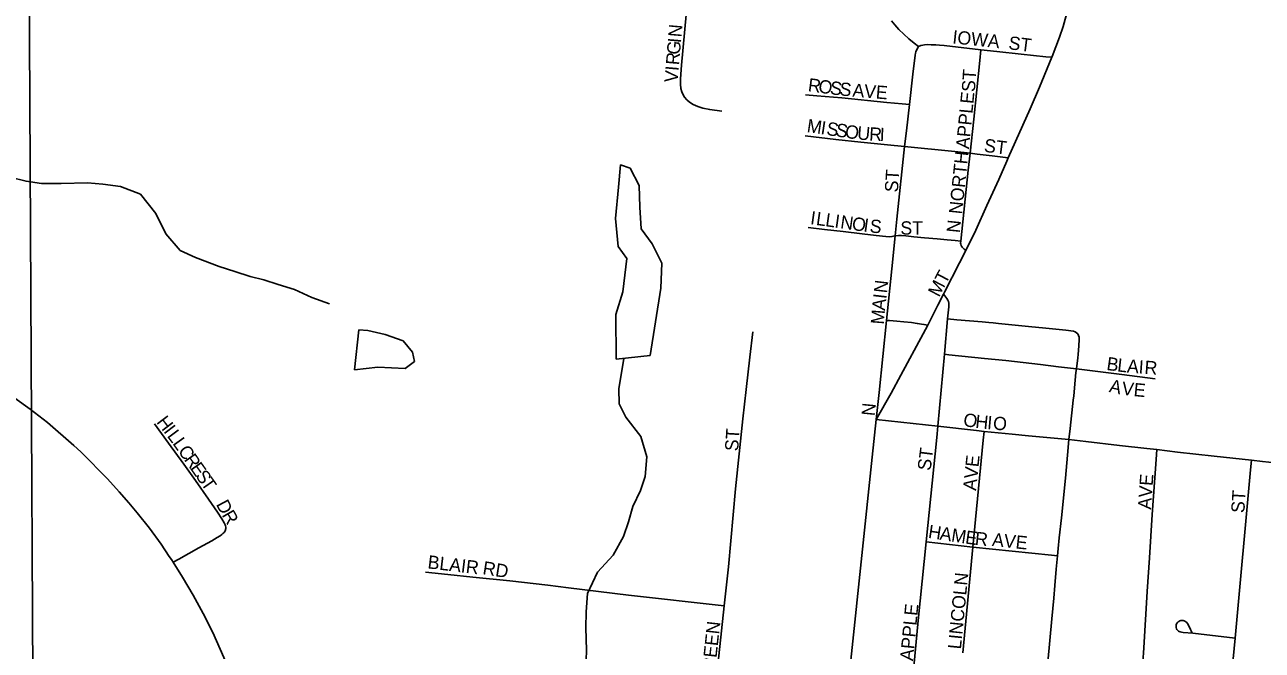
# Model space of a CAD drawing. Extents: x 1451455 to 1749751, y 218250 to 574981.
# Drawn here: x 1565644 to 1570313, y 319642 to 322002 of the extents above; entities that cross this region are included whole.
import ezdxf

# ---------------------------------------------------------------- set-up
doc = ezdxf.new("R2010")
doc.units = 0
for name, color, linetype in [('GM_X_City_Street', 7, 'Continuous'), ('GM_X_City_Street_Text', 7, 'Continuous'), ('GM_X_Corporation', 7, 'Continuous'), ('GM_X_Minor_Lake', 7, 'Continuous'), ('GM_X_Minor_River', 7, 'Continuous'), ('GM_X_State_Route', 7, 'Continuous')]:
    doc.layers.add(name, color=color, linetype=linetype)

msp = doc.modelspace()

# ---------------------------------------------------------------- linework, layer by layer
at = {"layer": 'GM_X_City_Street'}
for points in [[(1569518.6, 321879.1), (1569519.7, 321881.7), (1569547.9, 321955.3), (1569561.3, 321995.9), (1569579.7, 322059), (1569594.8, 322119.7), (1569606.4, 322177.7), (1569628.3, 322308.1)], [(1568273.6, 321676.3), (1568228, 321681.6), (1568202.3, 321686.9), (1568183.6, 321693.1), (1568165.8, 321701.5), (1568152, 321710.3), (1568142.1, 321718.9), (1568133.6, 321728.7), (1568126.9, 321739.9), (1568123.1, 321748.9), (1568119.6, 321761.6), (1568117.7, 321777.9), (1568117.9, 321797.6), (1568121.7, 321849.9), (1568139.7, 322039.3)], [(1568913.7, 322016.1), (1568927.1, 322001), (1568942, 321984.2), (1568960.3, 321966.5), (1568979.3, 321949), (1568998.8, 321932.2), (1569016.2, 321919.4)], [(1568981.2, 321700.6), (1568994.2, 321815.1), (1569002.7, 321886.8), (1569004.3, 321894.3), (1569005.9, 321899.5), (1569009.4, 321908.6), (1569012.8, 321915), (1569016.2, 321919.4)], [(1569016.2, 321919.4), (1569024.6, 321923.1), (1569032.4, 321925.2), (1569038.2, 321925.8), (1569051.1, 321926.8), (1569064.1, 321926.7), (1569081.5, 321926.5), (1569095, 321925.5), (1569113, 321923.7), (1569251, 321907.9)], [(1569210.5, 321517.1), (1569225, 321645.9), (1569247, 321867.4), (1569251, 321907.9)], [(1569251, 321907.9), (1569311.2, 321901), (1569402.5, 321891.4), (1569496.6, 321881.4), (1569518.6, 321879.1)], [(1569354.2, 321499.7), (1569437, 321685), (1569472.2, 321766.4), (1569518.6, 321879.1)], [(1568590, 321737.2), (1568632.3, 321733.7), (1568726.9, 321726.5), (1568896, 321708.4), (1568954.6, 321703.1), (1568981.2, 321700.6)], [(1568963.5, 321542.5), (1568969.9, 321601.5), (1568981.2, 321700.6)], [(1568588, 321582.4), (1568703.7, 321569.2), (1568798.4, 321558.9), (1568898.8, 321548.9), (1568963.5, 321542.5)], [(1568927.3, 321205.2), (1568933.7, 321268.9), (1568963.5, 321542.5)], [(1568963.5, 321542.5), (1569152.6, 321523.7), (1569210.5, 321517.1)], [(1569175.5, 321185.8), (1569203.4, 321453.9), (1569210.5, 321517.1)], [(1569194, 321150.7), (1569231.5, 321227.4), (1569273.9, 321319.8), (1569318.4, 321418.5), (1569348.9, 321487.5), (1569354.2, 321499.7)], [(1569210.5, 321517.1), (1569236.6, 321514.1), (1569294.3, 321507), (1569354.2, 321499.7)], [(1568599.3, 321236.9), (1568661.4, 321229.6), (1568731.4, 321221.3), (1568803.7, 321213.1), (1568855.6, 321207.1), (1568892.7, 321202.9), (1568906.6, 321202.1), (1568915.2, 321202.6), (1568927.3, 321205.2)], [(1568894.7, 320886.7), (1568914.7, 321081.3), (1568927.3, 321205.2)], [(1568927.3, 321205.2), (1568930.8, 321205.8), (1568940, 321206.8), (1568951.7, 321206.5), (1568968.5, 321205.2), (1568998.7, 321202.3), (1569039, 321198.4), (1569086.4, 321193.9), (1569123.9, 321190.4), (1569153.5, 321187.8), (1569175.5, 321185.8)], [(1569110.7, 320985.8), (1569114.4, 320993), (1569171, 321103.6), (1569194, 321150.7)], [(1569194, 321150.7), (1569188.1, 321155.8), (1569184.4, 321158.9), (1569180.5, 321162.7), (1569178, 321166.5), (1569176.7, 321169.7), (1569175.6, 321173.5), (1569174.7, 321178.4), (1569175.5, 321185.8)], [(1569050.9, 320868.6), (1569089.3, 320943.8), (1569110.7, 320985.8)], [(1569125.7, 320891.8), (1569129.9, 320937.1), (1569130.3, 320946.9), (1569129.9, 320952.1), (1569128.6, 320957.6), (1569126.5, 320963.2), (1569122.6, 320969.6), (1569115.4, 320979.4), (1569110.7, 320985.8)], [(1568856.6, 320512.3), (1568866.8, 320615), (1568894.7, 320886.7)], [(1568856.6, 320512.3), (1568913.1, 320611.6), (1568949.1, 320679.8), (1569033.5, 320835.4), (1569050.9, 320868.6)], [(1568894.7, 320886.7), (1568906, 320885.9), (1568934.2, 320883.9), (1568960.4, 320881.6), (1568988.9, 320878.3), (1569011.1, 320875.4), (1569035.9, 320871.2), (1569050.9, 320868.6)], [(1569113.4, 320758.8), (1569125.7, 320891.8)], [(1569611.4, 320703.5), (1569616.3, 320745.4), (1569617.6, 320758.4), (1569621, 320791), (1569622.5, 320813.9), (1569621.6, 320823.6), (1569619.7, 320829.8), (1569616.5, 320835.4), (1569612.1, 320840.2), (1569606.6, 320843.6), (1569600.5, 320845.7), (1569571.2, 320849.4), (1569496.2, 320856.9), (1569430.9, 320863), (1569317.1, 320874.9), (1569297.6, 320877), (1569281.4, 320878.4), (1569268.4, 320879.7), (1569255.5, 320881), (1569160.7, 320888.9), (1569125.7, 320891.8)], [(1568283.1, 319809.4), (1568298.9, 319956.4), (1568324.9, 320251), (1568352.8, 320515), (1568365.8, 320625.5), (1568379.4, 320747.4), (1568390.8, 320843)], [(1569088.3, 320486.9), (1569113.4, 320758.8)], [(1569113.4, 320758.8), (1569130.6, 320757), (1569264.2, 320743.2), (1569345.5, 320735), (1569475.4, 320720.2), (1569543.3, 320711.8), (1569611.4, 320703.5)], [(1569582.6, 320437.2), (1569588.4, 320479), (1569599.8, 320586), (1569601.6, 320602.2), (1569606.7, 320660.9), (1569609.8, 320690.2), (1569611.4, 320703.5)], [(1569611.4, 320703.5), (1569782.3, 320682.4), (1569908.8, 320666.4)], [(1566203.9, 319974), (1566224.8, 319985.6), (1566300.3, 320027.9), (1566350.1, 320055), (1566370.2, 320067), (1566381.4, 320074.3), (1566387.8, 320078.8), (1566391.8, 320081.9), (1566394.8, 320084.7), (1566397.1, 320087.6), (1566399.1, 320090.8), (1566400.2, 320092.7), (1566401.3, 320095.5), (1566401.9, 320097.6), (1566402.5, 320101.8), (1566402.3, 320106.6), (1566401.2, 320111.2), (1566399.8, 320115.3), (1566395.9, 320122.9), (1566387.3, 320137.3), (1566370.7, 320163.5), (1566336.8, 320212.1), (1566287.9, 320281.9), (1566244.2, 320343.5), (1566186.8, 320423.1), (1566133.5, 320496.6)], [(1568727.2, 319280.2), (1568742.3, 319429), (1568763.1, 319627.9), (1568841.1, 320370.3), (1568856.6, 320512.3)], [(1568856.6, 320512.3), (1569088.3, 320486.9)], [(1569045, 320051), (1569084.4, 320444.9), (1569088.3, 320486.9)], [(1569088.3, 320486.9), (1569234.9, 320470.8), (1569263.5, 320467.9)], [(1569220.5, 320031.3), (1569260.2, 320434.6), (1569263.5, 320467.9)], [(1569263.5, 320467.9), (1569368.5, 320457.1), (1569430.2, 320451.5), (1569500.1, 320445), (1569582.6, 320437.2)], [(1569540.1, 319998.6), (1569542.6, 320026), (1569546.9, 320066.7), (1569554.8, 320141.3), (1569570.2, 320291.5), (1569578.2, 320378.2), (1569582.6, 320437.2)], [(1569582.6, 320437.2), (1569646.5, 320429.7), (1569773.5, 320414.9), (1569877.3, 320403.3), (1569915.4, 320398.9)], [(1569821.7, 319173.3), (1569836.4, 319302.3), (1569842.3, 319361.1), (1569858, 319540.1), (1569866.4, 319651.1), (1569878.9, 319863.7), (1569887.1, 319991.1), (1569897.2, 320154.4), (1569912.6, 320361.8), (1569915.4, 320398.9)], [(1569915.4, 320398.9), (1569993.2, 320389.7), (1570131.3, 320374.2), (1570272.3, 320359)], [(1570209.8, 319687), (1570268.8, 320322.4), (1570272.3, 320359)], [(1570272.3, 320359), (1570314, 320354.4), (1570433.3, 320341.6), (1570645.1, 320321.4), (1570769.2, 320310.4), (1570780.6, 320309.2)], [(1568967.9, 319257.2), (1569014.8, 319754.4), (1569045, 320051)], [(1569045, 320051), (1569220.5, 320031.3)], [(1569182.6, 319632.2), (1569220.5, 320031.3)], [(1569220.5, 320031.3), (1569517.2, 320000.9), (1569540.1, 319998.6)], [(1569465.8, 319208.3), (1569474.7, 319298.6), (1569484.9, 319409.6), (1569494.5, 319508.2), (1569503.5, 319596.8), (1569518.5, 319760.8), (1569525.7, 319839), (1569530.3, 319886.8), (1569535.4, 319947.6), (1569540.1, 319998.6)], [(1567155.4, 319936.5), (1567239.7, 319927.4), (1567334.2, 319918), (1567474.1, 319903.7), (1567617.1, 319887.1), (1567695, 319877.1), (1567922.1, 319850.4), (1568283.1, 319809.4)], [(1568232.5, 319338), (1568283.1, 319809.4)], [(1570046.8, 319708.9), (1570044.4, 319715.2), (1570042.2, 319720), (1570034.4, 319737.2), (1570031.1, 319742.6), (1570028.1, 319746.5), (1570024.8, 319749.5), (1570020.7, 319752.2), (1570017.7, 319753.3), (1570014, 319754.3), (1570009.9, 319754.5), (1570005.8, 319753.9), (1570001.7, 319752.6), (1569998.2, 319750.8), (1569994.9, 319748.7), (1569991.9, 319745.4), (1569989.7, 319742.1), (1569988.2, 319738.5), (1569987.5, 319735), (1569987.3, 319731.1), (1569987.7, 319727.2), (1569989.1, 319723), (1569990.6, 319720), (1569993, 319717.2), (1569996, 319714.6), (1569999.7, 319712.4), (1570003.4, 319710.9), (1570008.1, 319709.6), (1570014.4, 319708.5), (1570050.3, 319706.3), (1570209.8, 319687)], [(1570157, 319140.3), (1570209.8, 319687)]]:
    msp.add_lwpolyline(points, dxfattribs=at)
at = {"layer": 'GM_X_Corporation'}
msp.add_lwpolyline([(1564677.6, 317513.9), (1565682.3, 318094.2), (1565660.6, 322192.7)], dxfattribs=at)
at = {"layer": 'GM_X_Minor_Lake'}
for points in [[(1568003.8, 320754.3), (1568043.9, 321008), (1568047.5, 321102.1), (1568010.7, 321174.8), (1567969.7, 321231.5), (1567965, 321313.7), (1567962.4, 321395.8), (1567927.5, 321460.5), (1567891.7, 321473), (1567884.3, 321389), (1567872.4, 321271), (1567882.6, 321164.8), (1567915.9, 321120.2), (1567899.8, 320994.2), (1567874.4, 320908.5), (1567875.6, 320740.2)], [(1566887.7, 320699.5), (1566975.8, 320710.1), (1567027.7, 320707.3), (1567079.6, 320704.5), (1567114.1, 320732), (1567106.6, 320766.2), (1567071.4, 320808.8), (1567003.8, 320833.9), (1566938.1, 320848.9), (1566904.2, 320851.5)], [(1566904.2, 320851.5), (1566887.7, 320699.5)], [(1567875.6, 320740.2), (1568003.8, 320754.3)]]:
    msp.add_lwpolyline(points, dxfattribs=at)
at = {"layer": 'GM_X_Minor_River'}
for points in [[(1565587.7, 321426.6), (1565649.4, 321411.7), (1565707.2, 321402.8), (1565781.1, 321403.6), (1565881.1, 321406.1), (1565939, 321401.1), (1566004.8, 321392.1), (1566080.2, 321362.9), (1566139, 321289.9), (1566175.7, 321213.2), (1566230.6, 321150.2), (1566288.1, 321123.3), (1566377.5, 321089.9), (1566437.1, 321070.9), (1566494.8, 321052), (1566546.5, 321039.2), (1566600.2, 321022.3), (1566661.8, 321003.3), (1566727.3, 320972.3), (1566794.2, 320949.3)], [(1567804.4, 319936.2), (1567863.4, 320001.3), (1567902.5, 320070.8), (1567921.5, 320126.6), (1567938.4, 320184.5), (1567967.4, 320244.1), (1567984.2, 320297.9), (1567991.5, 320371.9), (1567968.7, 320448.4), (1567912, 320521.3), (1567886.8, 320571.8), (1567885.8, 320627.9), (1567903.7, 320743.3)], [(1567760.3, 319566.3), (1567763.6, 319642.4), (1567761, 319726.5), (1567762, 319786.6), (1567767.1, 319856.6), (1567804.4, 319936.2)]]:
    msp.add_lwpolyline(points, dxfattribs=at)
at = {"layer": 'GM_X_State_Route'}
for points in [[(1565606.8, 320593.3), (1565664.9, 320551.4), (1565729.8, 320501.1), (1565829.2, 320414.6), (1565855.7, 320390.1), (1565887, 320359.7), (1565929.2, 320316.8), (1565955.9, 320288.6), (1566000.1, 320239.8), (1566036.9, 320198)], [(1566036.9, 320198), (1566068.3, 320160.6), (1566115.2, 320102.1), (1566158.5, 320042.1), (1566189.5, 319996.1)], [(1566189.5, 319996.1), (1566197.2, 319984.7), (1566203.9, 319974), (1566238.9, 319918.2), (1566279.1, 319850.2), (1566317.6, 319780.2), (1566353.5, 319708.5), (1566381.7, 319646.6), (1566414.3, 319571.6)]]:
    msp.add_lwpolyline(points, dxfattribs=at)

# ---------------------------------------------------------------- texts
at = {"layer": 'GM_X_City_Street_Text'}
for s, rotation, p in [('N', 85.0648, (1568121.3, 321953.5)), ('I', 85.0692, (1568119.4, 321931.6)), ('IOWA', 353.9914, (1569142.1, 321931.9)), ('ST', 352.8792, (1569353.4, 321909.8)), ('R', 85.0639, (1568112.2, 321848.3)), ('G', 85.0539, (1568115.6, 321887.7)), ('V', 85.0539, (1568106.5, 321782.5)), ('I', 85.0692, (1568110.3, 321826.3)), ('R', 352.4383, (1568596.7, 321751.4)), ('ST', 86.419, (1569228.5, 321747.1)), ('O', 352.4345, (1568636, 321746.2)), ('S', 352.5456, (1568679.7, 321740.4)), ('S', 354.1607, (1568716.1, 321735.7)), ('A', 355.3307, (1568765.4, 321730.9)), ('V', 355.3644, (1568809.3, 321727.3)), ('E', 355.3737, (1568853.2, 321723.8)), ('APPLE', 84.56, (1569206.5, 321531.8)), ('M', 351.5634, (1568592.5, 321597.4)), ('I', 351.5804, (1568644.7, 321589.7)), ('S', 351.5685, (1568666.5, 321586.5)), ('S', 351.5709, (1568701.3, 321581.3)), ('O', 351.5654, (1568736.1, 321576.1)), ('U', 355.0881, (1568783, 321569.3)), ('R', 357.3319, (1568828.9, 321565.4)), ('I', 357.4016, (1568868.6, 321563.5)), ('ST', 352.8725, (1569261, 321522.7)), ('NORTH', 84.0519, (1569180.1, 321285.5)), ('ST', 86.4186, (1568938.1, 321368.7)), ('I', 352.1079, (1568605.6, 321249.8)), ('L', 352.0921, (1568627.4, 321246.8)), ('L', 352.0915, (1568662.3, 321242)), ('I', 352.0932, (1568697.1, 321237.1)), ('N', 352.0951, (1568718.9, 321234.1)), ('O', 352.0951, (1568762.5, 321228.1)), ('I', 352.0932, (1568806.1, 321222)), ('S', 354.0846, (1568829.8, 321218.8)), ('ST', 0, (1568947.5, 321210.3)), ('N', 84.2926, (1569171.3, 321215)), ('MT', 62.2497, (1569093, 320971.7)), ('N', 83.3671, (1568896.7, 320987.6)), ('A', 83.5053, (1568889.2, 320922.1)), ('I', 83.3629, (1568894.2, 320965.8)), ('M', 85.6243, (1568885.2, 320869.9)), ('B', 351.997, (1569723.2, 320699.8)), ('L', 353.6379, (1569764, 320694.1)), ('A', 355.7419, (1569801, 320690)), ('I', 355.9098, (1569845, 320686.8)), ('R', 355.9142, (1569867, 320685.2)), ('A', 347.5542, (1569732.4, 320616.7)), ('V', 353.3559, (1569780.8, 320606.3)), ('E', 354.6885, (1569825.8, 320601)), ('N', 84.2926, (1568850.1, 320524.3)), ('H', 307.366, (1566139, 320502.6)), ('I', 307.3734, (1566165.7, 320467.7)), ('O', 351.0245, (1569182.3, 320488.6)), ('H', 354.0224, (1569228.6, 320481.3)), ('I', 355.1837, (1569273.5, 320476.7)), ('O', 355.2295, (1569295.5, 320474.8)), ('L', 306.7224, (1566178.9, 320450.3)), ('L', 305.49, (1566199.8, 320422.3)), ('ST', 86.4254, (1568335.3, 320391.9)), ('C', 305.1721, (1566220.2, 320393.7)), ('ST', 82.8783, (1569061.3, 320317.7)), ('R', 305.1652, (1566243, 320361.4)), ('E', 305.1677, (1566265.8, 320329)), ('AVE', 84.0932, (1569232.9, 320242.7)), ('S', 305.1677, (1566286.1, 320300.2)), ('T', 305.1677, (1566306.4, 320271.4)), ('AVE', 86.0534, (1569892.9, 320172)), ('ST', 86.4258, (1570244.9, 320158.7)), ('D', 298.1194, (1566364.4, 320192.8)), ('R', 299.9927, (1566386, 320152.5)), ('H', 351.2779, (1569050.1, 320066.2)), ('A', 351.2779, (1569093.6, 320059.5)), ('M', 351.2788, (1569137.1, 320052.9)), ('E', 352.1356, (1569190.1, 320044.8)), ('R', 354.3147, (1569227, 320039.7)), ('AVE', 354.0932, (1569291.6, 320035.5)), ('BLAIR', 353.2121, (1567162.1, 319951.2)), ('RD', 351.0271, (1567369.2, 319929.2)), ('LINCOLN', 84.3818, (1569175.7, 319644.2)), ('APPLE', 84.56, (1568995.3, 319600.2)), ('GREEN', 83.7975, (1568242.9, 319512.3))]:
    msp.add_text(s, height=50, rotation=rotation, dxfattribs=at).set_placement(p)

doc.saveas('drawing.dxf')
